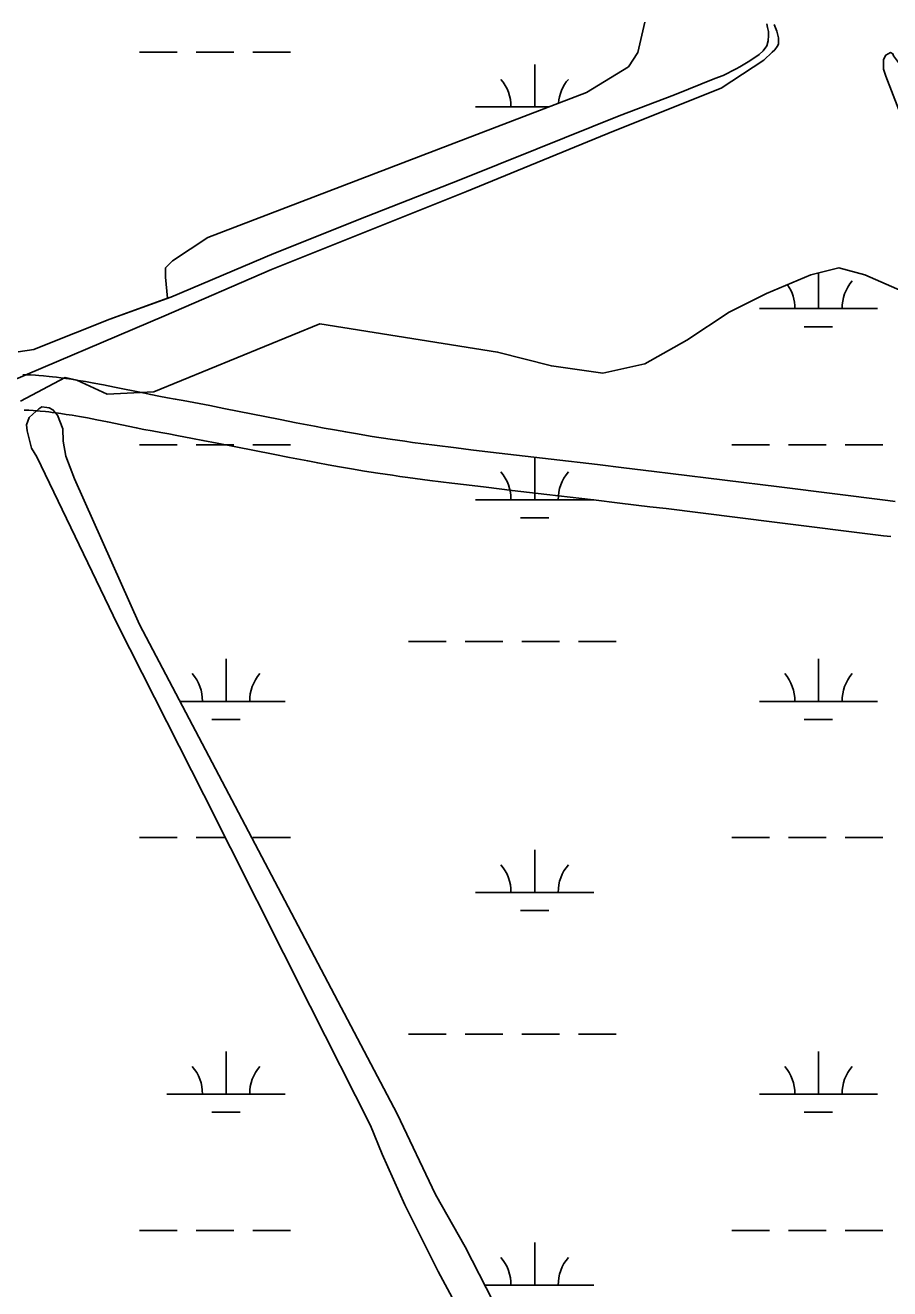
# Model space of a CAD drawing. Extents: x 3177185 to 3215018, y 812988 to 838321.
# Drawn here: x 3185773 to 3186505, y 828981 to 830051 of the extents above; entities that cross this region are included whole.
import ezdxf

# ---------------------------------------------------------------- set-up
doc = ezdxf.new("R2010")
doc.units = 0
for name, color, linetype in [('V-ROAD-CNTR', 7, 'Continuous'), ('V-TOPO-SHOR', 7, 'Continuous'), ('V-WETL-SWMP', 7, 'Continuous')]:
    doc.layers.add(name, color=color, linetype=linetype)

msp = doc.modelspace()

# ---------------------------------------------------------------- linework, layer by layer
at = {"layer": 'V-ROAD-CNTR'}
for points in [[(3186044.1, 829706.9), (3186034.7, 829708.6), (3186025.9, 829710.2), (3186017.6, 829711.8), (3186002.1, 829714.7), (3185988.5, 829717.4), (3185940.9, 829726.8), (3185929, 829729.2), (3185920, 829730.9), (3185906.5, 829733.4), (3185899.7, 829734.7), (3185893, 829735.9), (3185885.7, 829737.3), (3185878.9, 829738.6), (3185872.5, 829739.9), (3185848.2, 829744.9), (3185839, 829746.7), (3185830.8, 829748.3), (3185823.7, 829749.5), (3185817.4, 829750.6), (3185811.9, 829751.5), (3185807.1, 829752.2), (3185802.8, 829752.8), (3185799.1, 829753.3), (3185795.8, 829753.7), (3185793, 829754), (3185788, 829754.4), (3185784.2, 829754.8), (3185781.3, 829755), (3185777.1, 829755.2), (3185772.8, 829755.4), (3185770.6, 829755.4)], [(3186038.8, 829677.4), (3186029.3, 829679.1), (3186020.4, 829680.7), (3186012, 829682.3), (3185996.4, 829685.3), (3185982.7, 829688), (3185935.1, 829697.4), (3185923.2, 829699.7), (3185914.3, 829701.4), (3185901, 829704), (3185894.3, 829705.2), (3185887.6, 829706.4), (3185880.1, 829707.8), (3185873.1, 829709.1), (3185866.6, 829710.5), (3185842.2, 829715.4), (3185833.2, 829717.3), (3185825.3, 829718.8), (3185818.5, 829720), (3185812.5, 829721), (3185807.4, 829721.8), (3185802.8, 829722.5), (3185798.9, 829723.1), (3185795.5, 829723.5), (3185792.5, 829723.8), (3185789.9, 829724.1), (3185785.3, 829724.6), (3185781.9, 829724.8), (3185779.4, 829725), (3185775.6, 829725.3), (3185771.8, 829725.4)], [(3186509.7, 829648), (3186503.3, 829648.8), (3186411.3, 829660.3), (3186319.2, 829671.7), (3186305.5, 829673.4), (3186279.8, 829676.5), (3186257.4, 829679.2), (3186218.1, 829683.8), (3186188.7, 829687.2), (3186166.7, 829689.8), (3186150.2, 829691.8), (3186137.8, 829693.4), (3186119.2, 829695.7), (3186100.7, 829698.1), (3186094.2, 829699), (3186087.9, 829699.9), (3186081.9, 829700.7), (3186076, 829701.6), (3186070.3, 829702.5), (3186064.8, 829703.4), (3186054.1, 829705.2), (3186044, 829706.9)], [(3186505.8, 829618.2), (3186499.6, 829619), (3186407.5, 829630.5), (3186315.5, 829642), (3186301.9, 829643.6), (3186276.3, 829646.7), (3186253.9, 829649.4), (3186214.6, 829654), (3186185.2, 829657.4), (3186163.1, 829660.1), (3186146.5, 829662.1), (3186134.1, 829663.6), (3186115.4, 829665.9), (3186096.7, 829668.4), (3186090.1, 829669.3), (3186083.7, 829670.2), (3186077.4, 829671.1), (3186071.4, 829672), (3186065.6, 829672.9), (3186060, 829673.8), (3186049.1, 829675.6), (3186038.9, 829677.4)]]:
    msp.add_lwpolyline(points, dxfattribs=at)
at = {"layer": 'V-TOPO-SHOR'}
for points in [[(3186407.2, 830052.1), (3186409.5, 830046.4), (3186410.8, 830040.8), (3186410.8, 830037.3), (3186410.7, 830036.3), (3186410.7, 830035.5), (3186409.6, 830033.3), (3186407.6, 830030.6), (3186405.4, 830028.5), (3186398.4, 830021.8), (3186362.2, 829998), (3186271.1, 829961.7), (3186146.5, 829910.6), (3185981.2, 829844.6), (3185890.1, 829805.1), (3185747.7, 829744.6)], [(3185766.5, 829774.9), (3185779.8, 829776.8), (3185786.2, 829779.3), (3185844.2, 829802.3), (3185895.9, 829821.2), (3185983.3, 829858.1), (3186061.8, 829889.4), (3186140.2, 829920.3), (3186206.3, 829946.8), (3186275.8, 829974.7), (3186322.7, 829992.5), (3186356.7, 830006.3), (3186364, 830008.7), (3186374.9, 830014.4), (3186378, 830016.1), (3186386.5, 830021.2), (3186394.3, 830026.6), (3186397.9, 830029.8), (3186400.8, 830034), (3186401.9, 830038.1), (3186402.2, 830042.7), (3186402.2, 830046.1), (3186401.5, 830049.6), (3186400.8, 830052.5)], [(3186065.1, 829119.5), (3186013.9, 829220.5), (3185924, 829399.6), (3185850.7, 829543.9), (3185782.5, 829685.9), (3185777.9, 829693.3), (3185775.8, 829701), (3185774.2, 829707.9), (3185773.8, 829712.8), (3185776, 829719.2), (3185779, 829722.1), (3185784.1, 829726.4), (3185786.7, 829728.1), (3185790.9, 829727.6), (3185793, 829727.2), (3185796.1, 829725.7), (3185799.9, 829721), (3185804.5, 829709.6), (3185804.6, 829699.1), (3185807.1, 829686.3), (3185814.3, 829667.2), (3185869.5, 829543.9), (3186087.6, 829129.4)], [(3186087.6, 829129.4), (3186120.3, 829060.9), (3186145.2, 829016.6), (3186168.9, 828970.2), (3186227.6, 828859.5), (3186259.9, 828792.3)], [(3186275.5, 828706.2), (3186247.2, 828761.8), (3186217.1, 828823.1), (3186193.8, 828866.1), (3186166.6, 828909.1), (3186144.5, 828954.8), (3186122.5, 828995.8), (3186094.1, 829052.1), (3186075.1, 829095), (3186065.1, 829119.5)]]:
    msp.add_lwpolyline(points, dxfattribs=at)
at = {"layer": 'V-WETL-SWMP'}
for p, q in [((3185869.3, 830028.6), (3185901.3, 830028.6)), ((3185917.3, 830028.6), (3185949.3, 830028.6)), ((3185965.3, 830028.6), (3185997.3, 830028.6)), ((3186204.2, 829982.2), (3186204.2, 830018.2)), ((3186154.2, 829982.2), (3186215.8, 829982.2)), ((3186444.6, 829811.4), (3186444.6, 829841.6)), ((3186394.6, 829811.4), (3186494.6, 829811.4)), ((3186432.6, 829795.9), (3186456.6, 829795.9)), ((3185869.3, 829695.9), (3185901.3, 829695.9)), ((3185917.3, 829695.9), (3185949.3, 829695.9)), ((3185965.3, 829695.9), (3185997.3, 829695.9)), ((3186371.2, 829695.9), (3186403.2, 829695.9)), ((3186419.2, 829695.9), (3186451.2, 829695.9)), ((3186467.2, 829695.9), (3186499.2, 829695.9)), ((3186204.2, 829649.5), (3186204.2, 829685.5)), ((3186154.2, 829649.5), (3186254.2, 829649.5)), ((3186192.2, 829634.1), (3186216.2, 829634.1)), ((3186097.3, 829529.4), (3186129.3, 829529.4)), ((3186145.3, 829529.4), (3186177.3, 829529.4)), ((3186193.3, 829529.4), (3186225.3, 829529.4)), ((3186241.3, 829529.4), (3186273.3, 829529.4)), ((3185942.7, 829478.7), (3185942.7, 829514.7)), ((3186444.6, 829478.7), (3186444.6, 829514.7)), ((3185903.8, 829478.7), (3185992.7, 829478.7)), ((3186394.6, 829478.7), (3186494.6, 829478.7)), ((3185930.7, 829463.3), (3185954.7, 829463.3)), ((3186432.6, 829463.3), (3186456.6, 829463.3)), ((3185869.3, 829363.3), (3185901.3, 829363.3)), ((3185917.3, 829363.3), (3185942.3, 829363.3)), ((3185965.3, 829363.3), (3185997.3, 829363.3)), ((3186371.2, 829363.3), (3186403.2, 829363.3)), ((3186419.2, 829363.3), (3186451.2, 829363.3)), ((3186467.2, 829363.3), (3186499.2, 829363.3)), ((3186204.2, 829316.8), (3186204.2, 829352.8)), ((3186154.2, 829316.8), (3186254.2, 829316.8)), ((3186192.2, 829301.4), (3186216.2, 829301.4)), ((3186097.3, 829196.8), (3186129.3, 829196.8)), ((3186145.3, 829196.8), (3186177.3, 829196.8)), ((3186193.3, 829196.8), (3186225.3, 829196.8)), ((3186241.3, 829196.8), (3186273.3, 829196.8)), ((3185942.7, 829146), (3185942.7, 829182)), ((3186444.6, 829146), (3186444.6, 829182)), ((3185892.7, 829146), (3185992.7, 829146)), ((3186394.6, 829146), (3186494.6, 829146)), ((3185930.7, 829130.6), (3185954.7, 829130.6)), ((3186432.6, 829130.6), (3186456.6, 829130.6)), ((3185869.3, 829030.6), (3185901.3, 829030.6)), ((3185917.3, 829030.6), (3185949.3, 829030.6)), ((3185965.3, 829030.6), (3185997.3, 829030.6)), ((3186371.2, 829030.6), (3186403.2, 829030.6)), ((3186419.2, 829030.6), (3186451.2, 829030.6)), ((3186467.2, 829030.6), (3186499.2, 829030.6)), ((3186204.2, 828984.2), (3186204.2, 829020.2)), ((3186161.8, 828984.2), (3186254.2, 828984.2))]:
    msp.add_line(p, q, dxfattribs=at)
for points in [[(3186297.6, 830053.9), (3186291.6, 830028.2), (3186283.7, 830016.3), (3186248.1, 829994.5), (3185927.2, 829871.7), (3185897.5, 829851.9), (3185891.5, 829846), (3185891.5, 829838), (3185893.2, 829820.2), (3185844.2, 829802.3), (3185786.2, 829779.3), (3185779.8, 829776.8), (3185766.5, 829774.9)], [(3186596.7, 829756.8), (3186592.7, 829772.7), (3186501.6, 830008.4), (3186499.6, 830014.3), (3186499.6, 830022.3), (3186501.6, 830026.2), (3186505.6, 830028.2), (3186507.7, 830027.2), (3186508.1, 830025.4), (3186512.4, 830019.9), (3186553.2, 829941.1), (3186690.1, 829669.9), (3186825.2, 829405.6), (3186906, 829247.1), (3186990, 829086.8), (3187027.4, 829015), (3187060.9, 828952)], [(3185768.7, 829733.1), (3185806.3, 829752.9), (3185816.2, 829750.9), (3185842, 829739), (3185881.6, 829741), (3186022.3, 829798.4), (3186172.8, 829774.6), (3186218.4, 829762.8), (3186261.9, 829756.8), (3186297.6, 829764.7), (3186333.2, 829784.6), (3186368.9, 829808.3), (3186400.6, 829824.2), (3186438.2, 829840), (3186462, 829846), (3186483.8, 829840), (3186515.5, 829826.2)], [(3186168.9, 828970.2), (3186145.2, 829016.6), (3186120.3, 829060.9), (3186087.6, 829129.4), (3185869.5, 829543.9), (3185814.3, 829667.2), (3185807.1, 829686.3), (3185804.6, 829699.1), (3185804.5, 829709.6), (3185799.9, 829721), (3185796.1, 829725.7), (3185793, 829727.2), (3185790.9, 829727.6), (3185786.7, 829728.1), (3185784.1, 829726.4), (3185779, 829722.1), (3185776, 829719.2), (3185773.8, 829712.8), (3185774.2, 829707.9), (3185775.8, 829701), (3185777.9, 829693.3), (3185782.5, 829685.9), (3185850.7, 829543.9), (3185924, 829399.6), (3186013.9, 829220.5), (3186065.1, 829119.5)], [(3186065.1, 829119.5), (3186075.1, 829095), (3186094.1, 829052.1), (3186122.5, 828995.8), (3186144.5, 828954.8)]]:
    msp.add_lwpolyline(points, dxfattribs=at)
for centre, start, end in [((3186148.9, 829982.6), 359.2282, 40.7718), ((3186259.4, 829982.6), 139.2282, 175.4909), ((3186389.4, 829811.8), 359.2282, 34.3235), ((3186499.9, 829811.8), 139.2282, 180.7718), ((3186148.9, 829650), 359.2282, 40.7718), ((3186259.4, 829650), 139.2282, 180.7718), ((3185887.5, 829479.2), 359.2282, 40.7718), ((3185998, 829479.2), 139.2282, 180.7718), ((3186389.4, 829479.2), 359.2282, 40.7718), ((3186499.9, 829479.2), 139.2282, 180.7718), ((3186148.9, 829317.3), 359.2282, 40.7718), ((3186259.4, 829317.3), 139.2282, 180.7718), ((3185887.5, 829146.5), 359.2282, 40.7718), ((3185998, 829146.5), 139.2282, 180.7718), ((3186389.4, 829146.5), 359.2282, 40.7718), ((3186499.9, 829146.5), 139.2282, 180.7718), ((3186148.9, 828984.6), 359.2282, 40.7718), ((3186259.4, 828984.6), 139.2282, 180.7718)]:
    msp.add_arc(centre, 35.2, start, end, dxfattribs=at)

doc.saveas('drawing.dxf')
